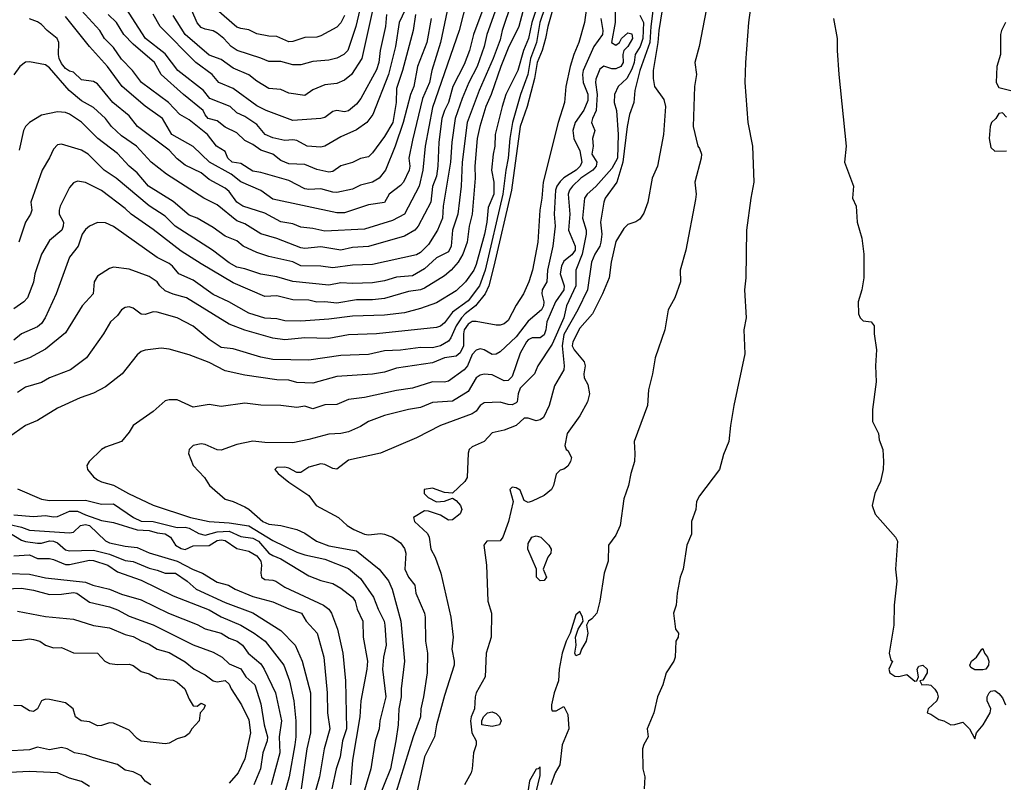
# Model space of a CAD drawing. Header units: metres. Extents: x -46681 to -43747, y -240911 to -237677.
# Tile 796 of 1056: x -45189 to -45066, y -237943 to -237847. Entities that reach past the tile are written whole.
import ezdxf

# ---------------------------------------------------------------- set-up
doc = ezdxf.new("R2010")
doc.units = ezdxf.units.M
doc.layers.add('CONTOUR_INDEX', color=1, linetype='Continuous')
doc.layers.add('CONTOUR_INTER', color=3, linetype='Continuous')

msp = doc.modelspace()

# ---------------------------------------------------------------- linework, layer by layer
at = {"layer": 'CONTOUR_INDEX'}
for points, elevation in [([(-45145.6, -237841.25), (-45147.19, -237848.02), (-45148.22, -237851.02), (-45148.69, -237851.52), (-45149.6, -237851.98), (-45150.6, -237852.21), (-45152.6, -237852.4), (-45154.1, -237852.82), (-45155.1, -237852.81), (-45156.6, -237852.4), (-45158.1, -237852.38), (-45159.1, -237851.96), (-45162.09, -237851.02), (-45162.85, -237850.52), (-45163.77, -237849.52), (-45164.6, -237848.84), (-45165.1, -237848.55), (-45166.1, -237848.35), (-45166.6, -237848.12), (-45167.1, -237847.53), (-45167.77, -237846.02)], 75), ([(-45108.43, -237843.52), (-45109.23, -237848.52), (-45109.32, -237850.02), (-45109.92, -237853.52), (-45109.94, -237854.52), (-45109.75, -237855.52), (-45108.6, -237857.16), (-45108.38, -237858.02), (-45108.63, -237861.52), (-45109.36, -237865.52), (-45110.03, -237867.02), (-45110.6, -237870.03), (-45111.1, -237871.39), (-45111.6, -237872.14), (-45112.1, -237872.5), (-45113.1, -237872.82), (-45113.6, -237873.3), (-45114.6, -237874.96), (-45115.17, -237877.52), (-45115.43, -237879.52), (-45116.28, -237881.52), (-45117.53, -237884.02), (-45119.1, -237885.8), (-45119.99, -237887.52), (-45120.08, -237888.02), (-45119.83, -237888.52), (-45118.59, -237890.02), (-45118.45, -237890.52), (-45118.63, -237891.52), (-45118.58, -237892.02), (-45118.1, -237892.85), (-45117.9, -237894.02), (-45118.15, -237895.02), (-45119.1, -237896.78), (-45120.72, -237899.02), (-45120.99, -237900.52), (-45120.81, -237901.02), (-45120.6, -237901.14), (-45120.17, -237902.02), (-45120.28, -237902.52), (-45120.6, -237903.11), (-45121.1, -237903.48), (-45121.6, -237903.6), (-45122.1, -237904.11), (-45122.42, -237905.52), (-45122.67, -237906.02), (-45123.6, -237906.78), (-45125.1, -237907.47), (-45125.6, -237907.64), (-45126.1, -237907.39), (-45126.6, -237906.13), (-45127.1, -237905.82), (-45127.6, -237905.75), (-45127.89, -237906.02), (-45127.48, -237907.52), (-45128.06, -237910.02), (-45128.75, -237912.02), (-45129.1, -237912.44), (-45130.79, -237912.52), (-45131.15, -237913.02), (-45130.82, -237915.52), (-45130.63, -237920.02), (-45130.21, -237921.52), (-45130.22, -237924.52), (-45130.86, -237926.52), (-45130.97, -237929.52), (-45132.11, -237931.52), (-45132.25, -237932.02), (-45132.34, -237933.52), (-45132.75, -237934.52), (-45132.82, -237935.02), (-45132.67, -237936.52), (-45132.13, -237937.52), (-45132.1, -237938.02), (-45132.45, -237939.02), (-45132.62, -237941.02), (-45132.73, -237941.52), (-45133.58, -237943.02)], 55), ([(-45118.21, -237845.02), (-45118.55, -237847.52), (-45119.25, -237850.02), (-45119.88, -237851.52), (-45120.33, -237853.02), (-45120.86, -237855.52), (-45121.02, -237857.52), (-45121.81, -237860.02), (-45123.71, -237867.52), (-45123.86, -237869.52), (-45124.12, -237871.02), (-45124.4, -237875.02), (-45125.03, -237878.52), (-45125.51, -237880.02), (-45126.17, -237881.52), (-45127.1, -237882.91), (-45128.1, -237884.84), (-45128.6, -237885.28), (-45129.1, -237885.44), (-45129.6, -237885.43), (-45132.1, -237884.99), (-45132.6, -237884.99), (-45133.1, -237885.3), (-45133.6, -237886.02), (-45133.72, -237886.52), (-45133.68, -237888.02), (-45134.1, -237888.91), (-45134.6, -237889.3), (-45136.1, -237889.54), (-45137.6, -237890.17), (-45142.1, -237890.82), (-45143.6, -237891.32), (-45145.1, -237891.59), (-45149.6, -237891.87), (-45152.6, -237892.68), (-45154.6, -237892.61), (-45155.6, -237892.34), (-45157.1, -237892.28), (-45161.1, -237891.68), (-45163.6, -237891.14), (-45165.6, -237890.12), (-45168.1, -237889.16), (-45170.6, -237888.46), (-45171.6, -237888.33), (-45173.6, -237888.57), (-45174.1, -237888.75), (-45174.6, -237889.16), (-45176.49, -237891.52), (-45178.6, -237893.15), (-45180.1, -237893.96), (-45181.78, -237894.52), (-45184.6, -237895.84), (-45187.1, -237897.36), (-45188.62, -237898.02), (-45190.73, -237899.52)], 60), ([(-45127.67, -237845.02), (-45128.84, -237848.52), (-45129.1, -237849.66), (-45129.98, -237852.02), (-45131.75, -237856.02), (-45133.25, -237860.02), (-45133.88, -237865.02), (-45133.99, -237868.02), (-45134.39, -237871.52), (-45135.07, -237873.52), (-45135.26, -237875.52), (-45135.6, -237876.23), (-45137.1, -237877), (-45138.6, -237878.38), (-45140.1, -237879.24), (-45142.1, -237879.42), (-45143.6, -237879.87), (-45145.1, -237880.12), (-45147.6, -237880.22), (-45149.1, -237880.14), (-45150.6, -237880.42), (-45155.1, -237879.98), (-45157.1, -237879.38), (-45159.1, -237879.06), (-45161.1, -237878.37), (-45162.1, -237878.17), (-45163.1, -237877.63), (-45165.18, -237876.02), (-45169.85, -237873.02), (-45171.1, -237871.77), (-45173.1, -237870.47), (-45177.24, -237867.02), (-45178.74, -237866.02), (-45180.77, -237864.02), (-45181.6, -237863.49), (-45184.1, -237862.77), (-45184.6, -237862.85), (-45185.1, -237863.38), (-45185.6, -237864.48), (-45186.54, -237866.02), (-45187.93, -237870.02), (-45187.81, -237871.02), (-45187.98, -237871.52), (-45188.6, -237872.52), (-45189.44, -237875.02)], 65), ([(-45137.74, -237847.02), (-45138.29, -237850.02), (-45139.45, -237853.02), (-45139.92, -237855.52), (-45140.33, -237856.52), (-45141.27, -237860.02), (-45142.25, -237863.02), (-45143.49, -237866.02), (-45144.26, -237867.02), (-45145.1, -237867.53), (-45146.6, -237867.89), (-45147.6, -237868.37), (-45149.6, -237868.81), (-45150.1, -237868.78), (-45151.6, -237868.33), (-45153.1, -237868.43), (-45153.6, -237868.33), (-45155.6, -237867.31), (-45159.1, -237866.29), (-45160.1, -237866.13), (-45161.6, -237865.17), (-45162.72, -237865.02), (-45163.24, -237864.52), (-45163.6, -237863.65), (-45164.67, -237863.02), (-45165.78, -237861.52), (-45168.1, -237859.72), (-45169.25, -237859.02), (-45170.69, -237857.52), (-45174.08, -237855.02), (-45175.22, -237853.52), (-45176.6, -237852.11), (-45177.6, -237850.65), (-45178.72, -237849.52), (-45179.29, -237848.52), (-45181.6, -237846.02)], 70), ([(-45189.6, -237905.96), (-45186.6, -237907.22), (-45185.6, -237907.42), (-45181.1, -237907.36), (-45179.1, -237907.86), (-45177.6, -237907.84), (-45175.09, -237909.52), (-45174.1, -237909.99), (-45172.6, -237910.05), (-45169.6, -237910.77), (-45168.6, -237910.75), (-45168.1, -237910.88), (-45166.89, -237911.52), (-45166.1, -237911.73), (-45164.6, -237911.34), (-45163.1, -237911.26), (-45161.6, -237911.92), (-45160.1, -237912.14), (-45159.42, -237912.52), (-45158.1, -237914.02), (-45157.6, -237914.31), (-45156.6, -237914.72), (-45153.1, -237916.85), (-45151.6, -237917.45), (-45150.1, -237917.8), (-45149.1, -237918.39), (-45147.6, -237919.53), (-45147.27, -237920.02), (-45147.04, -237921.02), (-45146.33, -237922.52), (-45146.26, -237924.52), (-45145.75, -237927.52), (-45145.83, -237928.52), (-45146.59, -237932.52), (-45146.69, -237934.52), (-45147.6, -237939.93), (-45147.88, -237943.02)], 60), ([(-45125.12, -237912.02), (-45124.6, -237911.84), (-45124.02, -237912.02), (-45123.02, -237913.02), (-45122.71, -237913.52), (-45122.74, -237914.02), (-45123.13, -237914.52), (-45123.73, -237916.02), (-45123.28, -237917.02), (-45123.6, -237917.42), (-45124.1, -237917.48), (-45124.56, -237917.02), (-45124.53, -237916.02), (-45125.63, -237913.52), (-45125.6, -237912.78), (-45125.12, -237912.02)], 55), ([(-45190.6, -237916.55), (-45188.1, -237916.63), (-45186.1, -237917.1), (-45181.1, -237917.65), (-45180.19, -237918.02), (-45178.1, -237918.52), (-45176.6, -237919.14), (-45174.1, -237919.86), (-45170.69, -237921.52), (-45167.1, -237922.94), (-45166.1, -237923.49), (-45164.1, -237924.05), (-45163.1, -237924.66), (-45162.08, -237925.02), (-45161.4, -237925.52), (-45160.7, -237926.52), (-45159.1, -237927.86), (-45158.68, -237928.52), (-45157.29, -237931.52), (-45156.51, -237935.02), (-45156.81, -237937.02), (-45156.72, -237939.02), (-45157.8, -237943.02)], 65), ([(-45130.68, -237934.02), (-45130.1, -237933.9), (-45129.6, -237934.1), (-45129.2, -237934.52), (-45128.97, -237935.02), (-45129.17, -237935.52), (-45130.1, -237935.73), (-45131.39, -237935.52), (-45131.41, -237935.02), (-45131.19, -237934.52), (-45130.68, -237934.02)], 55)]:
    msp.add_lwpolyline(points, dxfattribs=dict(at, elevation=elevation))
at = {"layer": 'CONTOUR_INTER'}
for points, elevation in [([(-45124.4, -237839.02), (-45126.76, -237848.02), (-45128.1, -237850.71), (-45129.02, -237853.02), (-45130.22, -237856.52), (-45130.89, -237858.02), (-45131.64, -237860.52), (-45131.98, -237862.02), (-45132.26, -237865.52), (-45132.24, -237867.02), (-45132.62, -237871.52), (-45132.99, -237873.02), (-45133.25, -237875.02), (-45133.78, -237876.52), (-45134.36, -237877.52), (-45135.23, -237878.52), (-45136.1, -237879.27), (-45138.6, -237880.81), (-45139.1, -237881.02), (-45140.6, -237881.23), (-45143.6, -237882.08), (-45145.1, -237882.26), (-45147.1, -237882.24), (-45149.6, -237882.67), (-45151.1, -237882.49), (-45152.1, -237882.53), (-45153.1, -237882.3), (-45155.1, -237882.25), (-45157.1, -237881.75), (-45158.6, -237881.86), (-45162.6, -237880.14), (-45166.6, -237877.75), (-45169.1, -237876.14), (-45172.6, -237873.44), (-45175.36, -237871.52), (-45176.1, -237870.83), (-45179.1, -237868.57), (-45181.1, -237867.54), (-45182.1, -237867.38), (-45182.6, -237867.61), (-45183.1, -237868.17), (-45184.25, -237870.52), (-45184.4, -237871.02), (-45184.38, -237871.52), (-45183.86, -237872.52), (-45183.88, -237873.02), (-45184.07, -237873.52), (-45185.6, -237874.82), (-45186.6, -237876.52), (-45187.46, -237879.02), (-45187.6, -237880.04), (-45188.38, -237882.02), (-45188.83, -237882.52), (-45190.1, -237883.37)], 64), ([(-45102.8, -237843.52), (-45104.14, -237850.52), (-45104.68, -237852.52), (-45104.47, -237854.02), (-45104.73, -237855.52), (-45104.9, -237860.52), (-45104.32, -237863.02), (-45104.1, -237863.3), (-45103.88, -237864.02), (-45103.89, -237864.52), (-45104.7, -237867.52), (-45104.53, -237869.02), (-45104.6, -237869.67), (-45105.81, -237876.02), (-45106.55, -237878.52), (-45106.48, -237880.02), (-45107.21, -237882.02), (-45108.04, -237883.52), (-45108.45, -237886.02), (-45109.67, -237889.52), (-45110, -237891.52), (-45110.49, -237893.52), (-45110.65, -237895.52), (-45112.3, -237900.02), (-45112.2, -237901.52), (-45112.28, -237902.52), (-45112.72, -237904.02), (-45113, -237905.52), (-45113.6, -237907.21), (-45114.06, -237910.52), (-45114.6, -237911.73), (-45115.52, -237913.02), (-45115.58, -237915.02), (-45116.05, -237916.52), (-45116.62, -237920.02), (-45117, -237921.52), (-45117.6, -237922.25), (-45118.03, -237922.52), (-45118.28, -237923.02), (-45118.1, -237924.02), (-45118.32, -237925.02), (-45118.91, -237926.02), (-45119.1, -237926.68), (-45119.6, -237926.88), (-45119.75, -237926.52), (-45119.57, -237925.52), (-45119.66, -237924.52), (-45119.33, -237923.52), (-45118.71, -237922.52), (-45118.76, -237922.02), (-45119.1, -237921.31), (-45119.6, -237921.72), (-45120.32, -237924.02), (-45120.81, -237925.02), (-45121.33, -237926.52), (-45121.69, -237928.52), (-45121.78, -237930.02), (-45122.34, -237931.52), (-45122.68, -237933.02), (-45122.68, -237933.52), (-45122.6, -237933.78), (-45122.1, -237933.77), (-45121.1, -237933.22), (-45120.6, -237934.23), (-45120.51, -237936.02), (-45121.33, -237938.02), (-45121.63, -237940.52), (-45122.2, -237941.52), (-45122.76, -237943.02)], 54), ([(-45124.3, -237845.02), (-45125.13, -237847.52), (-45125.57, -237849.52), (-45126.18, -237851.02), (-45126.9, -237853.52), (-45128.41, -237856.52), (-45128.87, -237858.02), (-45129.71, -237861.52), (-45129.77, -237863.02), (-45129.99, -237864.02), (-45130.17, -237866.02), (-45129.88, -237867.52), (-45129.89, -237869.02), (-45130.6, -237870.7), (-45130.76, -237872.52), (-45131.05, -237874.02), (-45132.1, -237877.85), (-45132.41, -237878.52), (-45133.45, -237880.02), (-45134.6, -237881.15), (-45137.1, -237882.63), (-45139.1, -237883.35), (-45141.1, -237883.89), (-45143.6, -237884.17), (-45147.6, -237884.3), (-45150.6, -237884.69), (-45154.1, -237884.95), (-45156.1, -237884.87), (-45157.1, -237884.64), (-45158.6, -237884.55), (-45160.6, -237883.93), (-45163.11, -237882.52), (-45165.1, -237881.57), (-45167.6, -237879.81), (-45169.41, -237879.02), (-45170.19, -237878.02), (-45170.6, -237877.71), (-45172.1, -237876.97), (-45177.6, -237873.08), (-45178.6, -237872.61), (-45179.6, -237872.55), (-45180.6, -237873.02), (-45181.1, -237873.44), (-45181.53, -237874.02), (-45182.01, -237875.52), (-45183.1, -237876.93), (-45184.76, -237881.52), (-45186.15, -237884.52), (-45186.6, -237885.24), (-45187.1, -237885.66), (-45189.1, -237886.52), (-45190.1, -237887.3)], 63), ([(-45122, -237844.02), (-45123.11, -237848.02), (-45123.41, -237849.52), (-45123.84, -237851.02), (-45124.45, -237852.52), (-45124.8, -237854.52), (-45125.72, -237858.02), (-45126.61, -237860.52), (-45127.7, -237868.52), (-45129.89, -237878.02), (-45130.54, -237880.52), (-45130.98, -237881.52), (-45132.2, -237883.02), (-45133.5, -237884.02), (-45133.94, -237884.52), (-45134.64, -237885.52), (-45135.28, -237887.02), (-45135.6, -237887.43), (-45136.6, -237888.02), (-45137.6, -237888.27), (-45139.1, -237888.25), (-45141.6, -237888.57), (-45143.6, -237888.66), (-45145.6, -237889.12), (-45149.1, -237889.24), (-45153.1, -237889.82), (-45157.6, -237889.75), (-45159.1, -237889.46), (-45162.6, -237888.39), (-45164.1, -237888.23), (-45165.6, -237887.21), (-45167.6, -237885.57), (-45169.6, -237884.52), (-45172.1, -237883.79), (-45172.6, -237883.75), (-45173.6, -237884.1), (-45174.1, -237884.04), (-45175.1, -237883.32), (-45175.6, -237883.15), (-45176.1, -237883.21), (-45176.6, -237883.52), (-45177.1, -237884.24), (-45177.97, -237885.02), (-45178.85, -237886.52), (-45180.96, -237889.52), (-45182.97, -237891.02), (-45185.6, -237892.05), (-45186.6, -237892.62), (-45188.6, -237893.2), (-45189.6, -237893.87)], 61), ([(-45129.34, -237845.02), (-45130.79, -237849.02), (-45131.12, -237850.52), (-45132, -237853.02), (-45133.03, -237855.02), (-45133.86, -237857.02), (-45134.73, -237859.52), (-45135.17, -237862.52), (-45135.31, -237865.02), (-45136.25, -237870.52), (-45136.34, -237872.02), (-45136.95, -237873.52), (-45138.1, -237875.34), (-45139.1, -237876.34), (-45139.6, -237876.61), (-45145.1, -237877.81), (-45147.6, -237877.9), (-45150.1, -237878.25), (-45151.6, -237878.04), (-45154.1, -237878.01), (-45155.1, -237877.51), (-45158.1, -237876.84), (-45159.6, -237876.32), (-45161.32, -237875.52), (-45162.1, -237874.88), (-45163.6, -237874.29), (-45165.1, -237873.18), (-45167.09, -237872.02), (-45168.1, -237871.63), (-45170.1, -237869.95), (-45173.18, -237868.02), (-45174.6, -237866.36), (-45175.6, -237865.52), (-45177.1, -237863.92), (-45179.53, -237862.02), (-45181.6, -237860), (-45183.1, -237859), (-45183.6, -237858.79), (-45184.6, -237858.69), (-45186.6, -237859.1), (-45188.1, -237860.02), (-45188.63, -237860.52), (-45188.85, -237861.02), (-45189.4, -237863.52)], 66), ([(-45133.22, -237844.52), (-45134.24, -237848.52), (-45137.6, -237858.14), (-45138.5, -237863.02), (-45138.79, -237866.02), (-45139.24, -237868.02), (-45141.1, -237871.53), (-45142.6, -237872.31), (-45146.1, -237873.41), (-45151.1, -237873.67), (-45152.6, -237873.32), (-45154.1, -237873.15), (-45155.1, -237872.73), (-45156.6, -237872.47), (-45158.6, -237871.38), (-45161.38, -237870.52), (-45162.11, -237870.02), (-45163.1, -237868.67), (-45163.6, -237868.25), (-45165.6, -237867.17), (-45166.6, -237866.36), (-45168.6, -237865.4), (-45169.6, -237864.57), (-45170.6, -237863.49), (-45174.56, -237860.52), (-45175.6, -237859.2), (-45177.67, -237857.52), (-45179.6, -237855.18), (-45180.1, -237854.89), (-45181.6, -237854.67), (-45182.6, -237853.71), (-45183.1, -237853.59), (-45183.6, -237853.26), (-45184.1, -237852.66), (-45184.39, -237852.02), (-45184.5, -237851.52), (-45184.42, -237850.02), (-45184.65, -237849.52), (-45185.91, -237848.52), (-45186.6, -237847.76), (-45187.1, -237847.4), (-45188.1, -237847.06)], 68), ([(-45140.6, -237845.02), (-45141.75, -237847.52), (-45142.24, -237850.52), (-45143.12, -237854.02), (-45145.06, -237859.02), (-45145.8, -237860.02), (-45147.1, -237860.95), (-45149.1, -237861.84), (-45151.1, -237863), (-45151.6, -237863.12), (-45153.29, -237863.02), (-45154.6, -237862.3), (-45155.1, -237862.21), (-45156.1, -237862.28), (-45157.6, -237861.94), (-45158.55, -237861.52), (-45159.6, -237860.3), (-45161.1, -237859.29), (-45162.1, -237858.81), (-45162.97, -237858.02), (-45165.49, -237857.02), (-45166.28, -237856.02), (-45169.52, -237853.52), (-45171.1, -237851.45), (-45173.57, -237849.52), (-45176.46, -237845.02)], 72), ([(-45148.6, -237846.61), (-45149.1, -237847.54), (-45149.6, -237848.1), (-45151.6, -237849.18), (-45152.1, -237849.33), (-45153.6, -237849.39), (-45155.1, -237849.88), (-45155.6, -237849.93), (-45157.1, -237849.26), (-45158.1, -237849.23), (-45159.6, -237848.93), (-45160.6, -237848.42), (-45161.6, -237848.27), (-45162.1, -237848.07), (-45165.63, -237845.02)], 76), ([(-45109.85, -237845.02), (-45110.23, -237848.02), (-45110.32, -237850.02), (-45111.61, -237853.52), (-45112.22, -237856.02), (-45112.33, -237857.52), (-45112.89, -237859.02), (-45113.16, -237860.52), (-45113.73, -237865.02), (-45114.49, -237867.52), (-45115.93, -237869.52), (-45116.12, -237870.02), (-45116.51, -237872.52), (-45116.37, -237874.02), (-45116.48, -237875.02), (-45116.61, -237875.52), (-45117.23, -237876.52), (-45117.65, -237877.52), (-45118.15, -237881.02), (-45119.38, -237883.52), (-45121.1, -237886.6), (-45121.33, -237888.02), (-45121.06, -237890.52), (-45121.13, -237891.02), (-45122.3, -237893.02), (-45122.97, -237895.52), (-45123.68, -237897.02), (-45124.1, -237897.31), (-45124.6, -237897.44), (-45125.6, -237897.09), (-45126.1, -237897.07), (-45127.1, -237898.02), (-45128.6, -237898.59), (-45130.1, -237898.94), (-45131.1, -237900.03), (-45132.6, -237900.67), (-45133, -237901.02), (-45133.1, -237901.46), (-45133.23, -237904.52), (-45133.55, -237905.02), (-45135.1, -237906.48), (-45136.1, -237906.41), (-45137.6, -237905.85), (-45138.64, -237906.02), (-45138.62, -237906.52), (-45138.15, -237907.02), (-45137.1, -237907.58), (-45136.1, -237907.47), (-45135.1, -237907.1), (-45134.6, -237907.39), (-45134.07, -237908.02), (-45133.91, -237908.52), (-45134.1, -237909.09), (-45135.1, -237909.81), (-45135.6, -237909.85), (-45136.6, -237909.25), (-45138.1, -237908.74), (-45138.6, -237908.72), (-45139.99, -237909.52), (-45139.84, -237910.02), (-45138.23, -237911.52), (-45138.01, -237912.02), (-45137.8, -237913.52), (-45137.27, -237914.52), (-45136.54, -237916.52), (-45135.28, -237922.02), (-45134.98, -237924.52), (-45135.15, -237926.02), (-45134.85, -237927.52), (-45134.87, -237928.02), (-45136.1, -237931.85), (-45137.09, -237935.52), (-45137.33, -237937.02), (-45138.61, -237939.52), (-45139.97, -237946.02)], 56), ([(-45097.64, -237845.02), (-45097.97, -237847.52), (-45098.35, -237852.52), (-45098.43, -237855.02), (-45098.03, -237860.02), (-45097.47, -237863.02), (-45097.28, -237867.52), (-45097.67, -237869.52), (-45098.22, -237873.52), (-45098.32, -237879.52), (-45098.46, -237881.02), (-45098.27, -237884.52), (-45098.57, -237886.02), (-45098.43, -237889.02), (-45099.79, -237895.52), (-45100.23, -237898.02), (-45100.42, -237900.02), (-45101.1, -237901.62), (-45101.6, -237903.52), (-45104.1, -237906.8), (-45104.47, -237907.52), (-45104.56, -237908.52), (-45105.12, -237910.02), (-45105.1, -237911.62), (-45105.7, -237913.02), (-45106.14, -237916.02), (-45106.55, -237917.02), (-45106.93, -237919.02), (-45107.02, -237920.52), (-45107.38, -237921.52), (-45107.12, -237923.52), (-45106.75, -237924.02), (-45106.8, -237924.52), (-45107.06, -237925.02), (-45107.16, -237927.02), (-45107.33, -237927.52), (-45108.3, -237929.02), (-45108.7, -237930.52), (-45109.38, -237932.02), (-45109.85, -237934.02), (-45110.69, -237936.02), (-45110.53, -237937.02), (-45111.1, -237937.97), (-45111.25, -237938.52), (-45111.2, -237941.02), (-45110.95, -237942.02), (-45111.03, -237943.52)], 53), ([(-45123.44, -237845.52), (-45124.11, -237847.52), (-45124.54, -237850.02), (-45125.3, -237852.02), (-45125.65, -237854.02), (-45126.57, -237856.52), (-45127.54, -237860.02), (-45127.9, -237862.02), (-45128.08, -237864.52), (-45128.41, -237866.02), (-45128.78, -237869.02), (-45131, -237878.52), (-45131.71, -237880.52), (-45133.1, -237882.39), (-45135.1, -237883.8), (-45136.1, -237885.12), (-45136.6, -237885.54), (-45137.1, -237885.71), (-45144.6, -237886.51), (-45148.1, -237886.66), (-45150.6, -237887.11), (-45153.6, -237887.02), (-45156.1, -237887.26), (-45157.6, -237887.05), (-45161.1, -237886.07), (-45163.1, -237885.29), (-45168.45, -237882.02), (-45170.1, -237881.56), (-45171.1, -237881.15), (-45171.79, -237880.52), (-45172.1, -237880.02), (-45173.1, -237879.32), (-45175.6, -237878.43), (-45177.6, -237878.17), (-45178.1, -237878.35), (-45179.6, -237879.31), (-45179.99, -237880.02), (-45180.14, -237881.52), (-45181.51, -237883.02), (-45183.6, -237886.41), (-45186.1, -237888.46), (-45188.11, -237889.52), (-45190.1, -237890.25)], 62), ([(-45131.17, -237845.52), (-45132.45, -237849.02), (-45132.94, -237851.02), (-45133.6, -237852.77), (-45135.04, -237855.52), (-45135.58, -237857.52), (-45136.08, -237858.52), (-45136.4, -237859.52), (-45136.81, -237862.52), (-45136.9, -237865.52), (-45137.1, -237866.74), (-45137.6, -237868.07), (-45137.8, -237870.02), (-45139.39, -237873.02), (-45139.79, -237873.52), (-45141.1, -237874.27), (-45145.6, -237875.56), (-45147.6, -237875.69), (-45149.1, -237876.05), (-45151.6, -237875.6), (-45153.6, -237875.82), (-45154.1, -237875.73), (-45157.1, -237874.59), (-45159.1, -237873.98), (-45161.1, -237872.74), (-45162.1, -237872.37), (-45164.6, -237870.35), (-45166.24, -237869.52), (-45170.93, -237866.52), (-45172.88, -237865.02), (-45174.7, -237863.02), (-45176.6, -237861.69), (-45177.82, -237860.52), (-45178.58, -237859.52), (-45180.1, -237858.15), (-45181.6, -237857.34), (-45183.13, -237856.02), (-45185.6, -237853.18), (-45186.1, -237852.82), (-45188.1, -237852.45), (-45188.6, -237852.47), (-45189.31, -237853.02), (-45190.1, -237854.05)], 67), ([(-45135.6, -237845.23), (-45136.58, -237850.02), (-45137.68, -237853.52), (-45137.98, -237855.02), (-45138.85, -237857.02), (-45140.1, -237862.26), (-45140.55, -237864.52), (-45140.43, -237865.52), (-45140.51, -237866.02), (-45141.24, -237867.52), (-45141.6, -237867.93), (-45143.04, -237869.02), (-45143.6, -237870.06), (-45145.6, -237870.35), (-45148.6, -237871.36), (-45149.6, -237871.34), (-45157.6, -237869.64), (-45159.1, -237868.56), (-45161.6, -237867.49), (-45162.85, -237866.52), (-45165.55, -237865.02), (-45167.6, -237863.06), (-45170.29, -237861.52), (-45171.45, -237859.52), (-45173.6, -237857.97), (-45176.49, -237855.52), (-45178.33, -237853.02), (-45180.61, -237850.52), (-45183.6, -237846.76)], 69), ([(-45145.1, -237846.02), (-45146.43, -237852.02), (-45147.74, -237854.02), (-45148.6, -237854.75), (-45149.6, -237855.13), (-45151.1, -237855.3), (-45152.6, -237855.96), (-45153.6, -237856.66), (-45155.6, -237856.36), (-45156.6, -237855.92), (-45158.1, -237855.76), (-45159.6, -237854.87), (-45160.6, -237854.08), (-45162.6, -237853.22), (-45164.1, -237852.16), (-45165.6, -237851.59), (-45168.6, -237849.02), (-45170.1, -237846.64)], 74), ([(-45114.67, -237846.02), (-45114.69, -237847.52), (-45115.15, -237850.02), (-45114.6, -237850.34), (-45114.16, -237850.02), (-45113.91, -237849.52), (-45113.1, -237848.79), (-45112.6, -237848.92), (-45112.53, -237849.52), (-45113.08, -237850.52), (-45113.59, -237851.02), (-45113.72, -237851.52), (-45113.69, -237852.52), (-45113.97, -237853.02), (-45114.6, -237853.3), (-45115.1, -237853.31), (-45116.1, -237852.98), (-45116.6, -237853.35), (-45117.1, -237854.62), (-45117.16, -237855.02), (-45116.93, -237856.52), (-45117.06, -237858.52), (-45117.54, -237859.52), (-45117.64, -237860.02), (-45117.24, -237861.02), (-45117.54, -237862.02), (-45117.43, -237863.02), (-45117.6, -237864.02), (-45116.98, -237865.02), (-45117.08, -237865.52), (-45117.5, -237866.02), (-45118.98, -237867.02), (-45120.05, -237868.02), (-45120.41, -237868.52), (-45120.57, -237869.02), (-45120.37, -237871.52), (-45120.54, -237873.52), (-45119.69, -237875.52), (-45119.69, -237876.02), (-45120.1, -237876.62), (-45121.1, -237877.42), (-45121.42, -237878.02), (-45121.56, -237879.02), (-45121.08, -237880.52), (-45121.13, -237881.02), (-45122.17, -237882.52), (-45123.24, -237885.02), (-45123.38, -237886.02), (-45123.6, -237886.64), (-45124.1, -237887.01), (-45125.1, -237887.03), (-45125.6, -237887.27), (-45125.82, -237887.52), (-45126.6, -237888.93), (-45127.6, -237891.88), (-45128.1, -237892.38), (-45128.6, -237892.4), (-45130.1, -237891.67), (-45131.1, -237891.57), (-45131.6, -237891.69), (-45132.1, -237892.04), (-45133.1, -237893.75), (-45135.1, -237894.97), (-45137.6, -237895.14), (-45139.1, -237895.75), (-45140.6, -237896), (-45143.6, -237896.75), (-45145.6, -237897.51), (-45146.6, -237898.13), (-45148.1, -237898.81), (-45149.1, -237899.01), (-45150.6, -237899.09), (-45153.1, -237899.78), (-45155.1, -237900.17), (-45158.6, -237900.12), (-45160.1, -237899.98), (-45162.1, -237900.4), (-45164.1, -237901.08), (-45164.6, -237901.06), (-45166.1, -237900.39), (-45166.6, -237900.3), (-45167.6, -237900.53), (-45168.09, -237901.02), (-45168.16, -237901.52), (-45167.6, -237903.01), (-45166.16, -237904.52), (-45165.55, -237905.52), (-45163.6, -237907.22), (-45162.6, -237907.51), (-45161.1, -237908.18), (-45160.6, -237908.48), (-45158.88, -237910.02), (-45158.1, -237910.35), (-45156.6, -237910.52), (-45154.6, -237911.03), (-45153.6, -237911.5), (-45152.14, -237912.52), (-45150.6, -237913.09), (-45147.1, -237913.7), (-45144.29, -237916.02), (-45143.1, -237917.49), (-45142.65, -237918.52), (-45141.55, -237922.52), (-45141.08, -237927.52), (-45141.51, -237931.02), (-45141.5, -237932.02), (-45141.79, -237933.52), (-45141.89, -237935.52), (-45142.18, -237937.52), (-45142.84, -237941.02), (-45144.6, -237945.39)], 58), ([(-45116.48, -237847.02), (-45116.21, -237848.52), (-45116.26, -237849.02), (-45117.37, -237850.52), (-45118.71, -237853.52), (-45118.79, -237854.02), (-45118.7, -237855.02), (-45118.1, -237856.48), (-45118.1, -237857.26), (-45118.6, -237858.5), (-45119.7, -237860.02), (-45120, -237861.02), (-45119.87, -237862.02), (-45119.1, -237863.58), (-45118.85, -237865.02), (-45119.08, -237865.52), (-45119.57, -237866.02), (-45121.1, -237866.97), (-45121.6, -237867.44), (-45122.01, -237868.02), (-45122.18, -237868.52), (-45122.32, -237871.52), (-45122.2, -237873.02), (-45122.52, -237875.52), (-45123.15, -237878.52), (-45123.27, -237880.02), (-45123.85, -237881.02), (-45123.87, -237881.52), (-45123.64, -237882.52), (-45123.69, -237883.02), (-45123.94, -237883.52), (-45125.6, -237884.95), (-45127.1, -237886.89), (-45129.1, -237888.77), (-45129.6, -237889.06), (-45130.1, -237889.09), (-45131.1, -237888.51), (-45131.6, -237888.41), (-45132.1, -237888.57), (-45132.6, -237889.09), (-45133.21, -237890.52), (-45133.6, -237891.04), (-45135.6, -237892.43), (-45136.1, -237892.57), (-45137.6, -237892.52), (-45140.1, -237893.33), (-45142.1, -237893.6), (-45146.1, -237894.51), (-45148.1, -237894.74), (-45149.6, -237895.36), (-45151.1, -237895.4), (-45152.6, -237895.9), (-45153.6, -237895.58), (-45154.6, -237895.76), (-45156.6, -237895.49), (-45159.1, -237895.45), (-45161.1, -237895.21), (-45164.1, -237895.63), (-45165.6, -237895.37), (-45167.6, -237895.69), (-45169.6, -237894.79), (-45170.6, -237894.77), (-45171.1, -237894.9), (-45172.6, -237896.24), (-45175.12, -237898.02), (-45175.6, -237898.83), (-45176.59, -237900.02), (-45178.6, -237900.72), (-45179.09, -237901.02), (-45180.64, -237902.52), (-45180.94, -237903.02), (-45180.86, -237903.52), (-45180.1, -237904.42), (-45179.6, -237904.8), (-45179.1, -237905.06), (-45177.6, -237905.49), (-45175.72, -237906.52), (-45172.6, -237908), (-45167.94, -237909.52), (-45165.6, -237910.04), (-45163.1, -237910.2), (-45160.6, -237910.59), (-45157.6, -237912.41), (-45154.6, -237913.86), (-45153.6, -237914.22), (-45151.1, -237914.76), (-45148.1, -237915.92), (-45146.6, -237917.17), (-45144.98, -237919.52), (-45144.41, -237921.02), (-45143.66, -237922.52), (-45143.55, -237923.02), (-45143.4, -237925.52), (-45143.73, -237927.02), (-45143.84, -237928.52), (-45143.44, -237932.02), (-45144.17, -237935.02), (-45144.26, -237936.02), (-45144.76, -237937.52), (-45145.33, -237941.02), (-45146.95, -237946.52)], 59), ([(-45139.7, -237846.52), (-45140.03, -237848.52), (-45141.33, -237853.52), (-45142.1, -237855.79), (-45142.15, -237857.52), (-45142.54, -237860.02), (-45143.6, -237861.8), (-45145.1, -237863.84), (-45145.6, -237864.34), (-45146.6, -237864.56), (-45147.6, -237865.03), (-45149.1, -237865.45), (-45150.1, -237866.18), (-45150.6, -237866.25), (-45152.1, -237865.92), (-45153.6, -237865.29), (-45155.6, -237865.21), (-45156.6, -237864.78), (-45157.6, -237863.99), (-45159.1, -237863.5), (-45160.1, -237862.79), (-45161.1, -237862.28), (-45162.1, -237861.31), (-45163.6, -237860.62), (-45164.6, -237859.83), (-45165.71, -237859.52), (-45166.1, -237859.08), (-45166.33, -237858.52), (-45168.81, -237856.52), (-45171.6, -237854.04), (-45172.44, -237852.52), (-45175.1, -237850.22), (-45176.29, -237849.02), (-45177.21, -237847.52), (-45178.27, -237846.52)], 71), ([(-45143.37, -237846.52), (-45143.48, -237848.02), (-45144.15, -237851.02), (-45144.3, -237852.52), (-45144.6, -237853.44), (-45146.59, -237857.02), (-45147.1, -237857.73), (-45148.1, -237858.56), (-45148.6, -237858.68), (-45149.6, -237858.53), (-45150.1, -237858.67), (-45151.1, -237859.39), (-45151.6, -237859.52), (-45155.1, -237859.78), (-45158.45, -237858.52), (-45159.6, -237857.94), (-45162.6, -237855.76), (-45164.39, -237855.02), (-45165.21, -237854.02), (-45167.25, -237852.52), (-45171.75, -237848.02), (-45172.6, -237846.45)], 73), ([(-45111.6, -237846.59), (-45111.14, -237847.52), (-45111.22, -237849.52), (-45111.56, -237850.52), (-45112.19, -237851.52), (-45112.31, -237852.52), (-45112.6, -237853.35), (-45113.22, -237854.52), (-45114.32, -237855.52), (-45114.75, -237856.52), (-45114.82, -237857.52), (-45114.53, -237858.52), (-45114.3, -237861.52), (-45114.41, -237864.52), (-45115.1, -237865.81), (-45117.1, -237868.05), (-45118.2, -237869.02), (-45118.51, -237869.52), (-45118.8, -237872.02), (-45118.32, -237873.52), (-45118.32, -237874.02), (-45118.83, -237876.52), (-45119.62, -237878.52), (-45119.63, -237880.52), (-45120.77, -237883.02), (-45121.13, -237884.52), (-45122.6, -237887.82), (-45124.36, -237890.52), (-45124.79, -237891.52), (-45126.6, -237893.31), (-45126.84, -237894.02), (-45126.96, -237895.02), (-45127.1, -237895.18), (-45127.6, -237895.4), (-45128.1, -237895.38), (-45129.1, -237895.1), (-45131.1, -237895.18), (-45131.6, -237895.49), (-45132.1, -237896.2), (-45132.6, -237896.54), (-45136.6, -237898.02), (-45139.6, -237899.54), (-45144.1, -237901.48), (-45148.1, -237902.35), (-45149.6, -237903.49), (-45150.1, -237903.4), (-45151.1, -237902.91), (-45151.6, -237902.83), (-45153.1, -237903.23), (-45154.1, -237903.88), (-45154.6, -237903.9), (-45155.6, -237903.36), (-45156.1, -237903.23), (-45157.1, -237903.27), (-45157.37, -237903.52), (-45156.94, -237904.02), (-45155.6, -237905.12), (-45153.1, -237906.78), (-45152.19, -237908.02), (-45149.39, -237909.52), (-45148.3, -237910.52), (-45147.47, -237911.02), (-45146.1, -237911.64), (-45145.6, -237911.7), (-45144.1, -237911.54), (-45143.6, -237911.61), (-45142.6, -237912), (-45141.6, -237912.71), (-45141.1, -237913.43), (-45140.92, -237914.02), (-45141.05, -237916.02), (-45140.6, -237917.01), (-45139.8, -237918.02), (-45139.66, -237919.02), (-45138.61, -237921.52), (-45138.51, -237922.02), (-45138.48, -237925.02), (-45138.22, -237926.52), (-45138.25, -237929.02), (-45138.7, -237932.02), (-45139.05, -237933.52), (-45139.11, -237934.52), (-45140.02, -237937.02), (-45142.2, -237944.02)], 57), ([(-45087.3, -237847.02), (-45086.85, -237849.52), (-45086.87, -237851.02), (-45086.64, -237854.02), (-45085.73, -237863.02), (-45085.91, -237865.02), (-45084.79, -237868.02), (-45084.94, -237869.52), (-45084.45, -237870.52), (-45084.33, -237872.52), (-45083.74, -237874.52), (-45083.49, -237876.52), (-45083.49, -237879.52), (-45083.75, -237881.02), (-45084.21, -237882.52), (-45084.16, -237884.02), (-45083.97, -237884.52), (-45083.6, -237884.87), (-45082.6, -237885.03), (-45082.19, -237885.52), (-45082.19, -237886.52), (-45081.93, -237888.52), (-45082.05, -237890.52), (-45081.97, -237892.52), (-45082.4, -237896.02), (-45082.43, -237897.52), (-45081.67, -237899.02), (-45081.6, -237899.8), (-45081.12, -237901.02), (-45081.02, -237902.52), (-45081.1, -237903.54), (-45081.4, -237905.02), (-45082.11, -237906.52), (-45082.46, -237908.02), (-45082.1, -237909.11), (-45079.55, -237912.02), (-45079.3, -237912.52), (-45079.53, -237916.02), (-45079.37, -237917.52), (-45079.71, -237920.52), (-45079.73, -237923.02), (-45080.33, -237926.52), (-45080.1, -237927.42), (-45079.93, -237927.52), (-45080.37, -237928.52), (-45080.23, -237929.02), (-45079.6, -237929.42), (-45079.1, -237929.47), (-45078.1, -237929.19), (-45077.1, -237930.05), (-45076.84, -237930.02), (-45076.66, -237929.52), (-45076.81, -237928.52), (-45076.6, -237928.17), (-45076.1, -237928.05), (-45075.58, -237928.52), (-45075.55, -237929.02), (-45076.1, -237929.94), (-45076.47, -237930.02), (-45076.22, -237930.52), (-45075.6, -237930.45), (-45075.1, -237930.54), (-45074.6, -237931.03), (-45074.3, -237931.52), (-45074.19, -237932.02), (-45074.36, -237932.52), (-45075.44, -237933.52), (-45075.58, -237934.02), (-45075.1, -237934.18), (-45074.1, -237934.86), (-45073.47, -237935.02), (-45072.6, -237935.51), (-45072.1, -237935.49), (-45071.1, -237935.17), (-45070.26, -237936.02), (-45069.6, -237937.27), (-45069.36, -237936.52), (-45068.55, -237935.52), (-45067.67, -237934.02), (-45067.6, -237933.52), (-45068.05, -237932.52), (-45068.06, -237932.02), (-45067.81, -237931.52), (-45067.6, -237931.28), (-45067.1, -237931.23), (-45066.6, -237931.57), (-45066.1, -237932.12), (-45065.74, -237933.02)], 52), ([(-45065.75, -237847.52), (-45066.26, -237848.52), (-45066.36, -237849.02), (-45066.35, -237851.52), (-45066.81, -237853.02), (-45066.91, -237855.02), (-45066.6, -237855.63), (-45065.08, -237856.02)], 51), ([(-45065.6, -237859.36), (-45066.1, -237858.82), (-45066.6, -237858.89), (-45066.94, -237859.52), (-45067.48, -237860.02), (-45067.66, -237860.52), (-45067.8, -237862.02), (-45067.6, -237863.18), (-45067.1, -237863.61), (-45065.6, -237863.58)], 51), ([(-45190.1, -237909.21), (-45187.6, -237909.42), (-45186.1, -237909.27), (-45185.1, -237909.44), (-45184.6, -237909.39), (-45183.1, -237908.76), (-45182.1, -237908.73), (-45181.1, -237909.22), (-45179.1, -237909.92), (-45177.6, -237910.16), (-45174.6, -237911.06), (-45173.1, -237911.15), (-45172.1, -237911.45), (-45171.1, -237911.58), (-45170.44, -237912.02), (-45169.8, -237913.02), (-45169.1, -237913.43), (-45168.6, -237913.56), (-45167.6, -237913.08), (-45165.6, -237913.04), (-45164.6, -237912.43), (-45164.1, -237912.33), (-45163.6, -237912.4), (-45162.1, -237913.4), (-45160.6, -237913.75), (-45159.6, -237914.34), (-45159.11, -237915.02), (-45159.02, -237915.52), (-45159.12, -237916.52), (-45159.01, -237917.02), (-45158.6, -237917.29), (-45157.6, -237917.38), (-45157.25, -237917.52), (-45156.1, -237918.25), (-45151.25, -237920.52), (-45150.6, -237921.01), (-45150.25, -237921.52), (-45149.51, -237923.52), (-45148.81, -237926.52), (-45148.5, -237930.02), (-45148.38, -237936.02), (-45148.88, -237937.52), (-45149.18, -237939.52), (-45149.65, -237941.02), (-45150.21, -237943.52)], 61), ([(-45190.6, -237910.41), (-45189.1, -237910.73), (-45188.1, -237911.12), (-45183.1, -237911.46), (-45182.6, -237911.38), (-45181.71, -237910.52), (-45181.1, -237910.42), (-45180.59, -237910.52), (-45178.6, -237912.46), (-45178.1, -237912.72), (-45176.1, -237913.14), (-45174.6, -237913.3), (-45173.1, -237913.95), (-45169.6, -237915), (-45167.6, -237916.05), (-45166.41, -237916.52), (-45164.6, -237917.63), (-45163.16, -237918.02), (-45162.31, -237918.52), (-45160.1, -237919.43), (-45157.6, -237920.12), (-45155.6, -237921), (-45154, -237921.52), (-45153.43, -237922.52), (-45152.05, -237924.02), (-45151.22, -237927.02), (-45150.79, -237931.52), (-45150.74, -237934.02), (-45150.46, -237936.02), (-45151.17, -237938.52), (-45151.74, -237942.02), (-45153.16, -237947.02)], 62), ([(-45191.6, -237910.89), (-45189.1, -237912.38), (-45188.6, -237912.54), (-45187.1, -237912.77), (-45186.6, -237912.75), (-45185.6, -237912.47), (-45185.1, -237912.48), (-45184.6, -237912.69), (-45183.6, -237913.58), (-45183.1, -237913.72), (-45180.1, -237913.62), (-45178.1, -237914.12), (-45176.1, -237914.92), (-45175.1, -237915.04), (-45173.1, -237915.9), (-45172.1, -237916.12), (-45171.1, -237916.51), (-45169.79, -237916.52), (-45168.33, -237917.52), (-45167.2, -237918.52), (-45163.6, -237920.17), (-45160.1, -237921.5), (-45156.6, -237923.7), (-45154.79, -237925.52), (-45153.91, -237927.52), (-45152.89, -237931.52), (-45152.87, -237936.52), (-45153.35, -237938.52), (-45154.04, -237943.52)], 63), ([(-45190.1, -237914.33), (-45188.1, -237914.23), (-45187.1, -237914.69), (-45185.6, -237914.69), (-45185.1, -237914.81), (-45183.6, -237915.42), (-45183.1, -237915.43), (-45180.6, -237914.9), (-45180.1, -237914.91), (-45178.31, -237915.52), (-45177.1, -237916.35), (-45174.1, -237917.4), (-45170.1, -237919.34), (-45165.6, -237921.1), (-45164.1, -237921.98), (-45161.6, -237923.02), (-45159.93, -237924.02), (-45158.55, -237925.02), (-45156.23, -237928.02), (-45155.53, -237930.02), (-45154.96, -237932.52), (-45154.72, -237935.02), (-45154.72, -237937.02), (-45154.85, -237938.02), (-45155.54, -237942.02), (-45156.51, -237945.52)], 64), ([(-45194.1, -237918.61), (-45189.1, -237918.41), (-45187.6, -237918.64), (-45185.6, -237919.18), (-45184.1, -237919.14), (-45182.6, -237918.93), (-45182.16, -237919.02), (-45180.6, -237920.13), (-45178.1, -237920.72), (-45177.1, -237921.09), (-45175.6, -237921.9), (-45172.6, -237922.98), (-45167.6, -237925.5), (-45165.1, -237926.42), (-45163.97, -237927.02), (-45163.1, -237927.86), (-45161.6, -237928.48), (-45160.98, -237929.52), (-45159.85, -237930.52), (-45159.1, -237932.89), (-45158.68, -237935.52), (-45158.28, -237937.02), (-45158.31, -237937.52), (-45158.88, -237939.02), (-45159.14, -237941.02), (-45159.98, -237943.02)], 66), ([(-45189.6, -237921.27), (-45186.1, -237921.94), (-45182.6, -237922.26), (-45180.1, -237923.07), (-45178.1, -237923.36), (-45176.1, -237924.21), (-45175.1, -237924.45), (-45174.1, -237925.01), (-45173.1, -237925.39), (-45172.1, -237926.03), (-45170.6, -237926.47), (-45168.6, -237927.63), (-45167.47, -237928.52), (-45166.1, -237929.24), (-45165.1, -237930.01), (-45164.6, -237930.14), (-45163.6, -237929.98), (-45163.1, -237930.41), (-45162.85, -237931.02), (-45161.54, -237933.02), (-45160.6, -237934.9), (-45160.42, -237936.52), (-45161.1, -237939.79), (-45161.96, -237941.52), (-45163.1, -237942.84)], 67), ([(-45192.1, -237924.99), (-45189.1, -237924.9), (-45188.1, -237924.74), (-45187.6, -237924.81), (-45186.83, -237925.02), (-45186.1, -237925.55), (-45185.1, -237925.85), (-45184.1, -237925.84), (-45182.6, -237926.48), (-45179.6, -237926.54), (-45178.65, -237927.52), (-45178.1, -237927.82), (-45177.1, -237927.94), (-45175.6, -237927.93), (-45175.1, -237928.09), (-45174.1, -237928.85), (-45173.1, -237929.12), (-45172.1, -237929.7), (-45170.1, -237929.9), (-45169.6, -237930.18), (-45168.63, -237931.02), (-45168.1, -237932.3), (-45167.6, -237933.13), (-45167.1, -237933.18), (-45166.6, -237932.82), (-45166.1, -237933.04), (-45166.26, -237933.52), (-45166.71, -237934.02), (-45166.83, -237935.02), (-45167.78, -237936.02), (-45168.1, -237936.6), (-45168.6, -237936.96), (-45169.6, -237937.28), (-45170.6, -237937.82), (-45171.1, -237937.91), (-45174.1, -237937.57), (-45174.6, -237937.23), (-45175.6, -237936.18), (-45177.6, -237935.29), (-45178.1, -237935.25), (-45179.1, -237935.59), (-45179.6, -237935.63), (-45180.6, -237935.15), (-45181.62, -237935.02), (-45182.34, -237934.52), (-45182.65, -237933.52), (-45183.6, -237932.78), (-45185.6, -237932.34), (-45186.1, -237932.31), (-45186.6, -237932.49), (-45187.11, -237933.52), (-45187.6, -237933.84), (-45188.1, -237933.78), (-45189.1, -237933.15), (-45190.1, -237933.11)], 68), ([(-45068.73, -237926.02), (-45068.6, -237925.96), (-45068.39, -237926.52), (-45068.02, -237927.02), (-45067.85, -237927.52), (-45067.89, -237928.02), (-45068.23, -237928.52), (-45068.6, -237928.63), (-45069.6, -237928.62), (-45070.1, -237928.33), (-45070.23, -237928.02), (-45069.99, -237927.52), (-45069.39, -237927.02), (-45068.73, -237926.02)], 52), ([(-45172.92, -237943.02), (-45173.6, -237942.58), (-45174.1, -237941.92), (-45175.1, -237941.4), (-45176.1, -237941.21), (-45177.1, -237940.48), (-45180.1, -237939.67), (-45181.1, -237939.29), (-45182.46, -237939.02), (-45183.39, -237938.52), (-45184.1, -237938.36), (-45185.6, -237938.66), (-45187.1, -237938.31), (-45188.1, -237938.64), (-45191.1, -237938.83)], 67), ([(-45180.6, -237943.24), (-45181.6, -237942.6), (-45183.1, -237942.19), (-45184.6, -237941.53), (-45188.1, -237941.36), (-45190.6, -237941.48), (-45192.1, -237941.99), (-45193.6, -237941.95), (-45195.1, -237942.13), (-45195.96, -237942.52), (-45196.6, -237943.07)], 66), ([(-45124.6, -237943.97), (-45124.1, -237941.85), (-45124.1, -237940.77), (-45124.32, -237941.02), (-45124.6, -237941.08), (-45125.43, -237942.52), (-45125.8, -237945.02)], 54)]:
    msp.add_lwpolyline(points, dxfattribs=dict(at, elevation=elevation))

doc.saveas('drawing.dxf')
